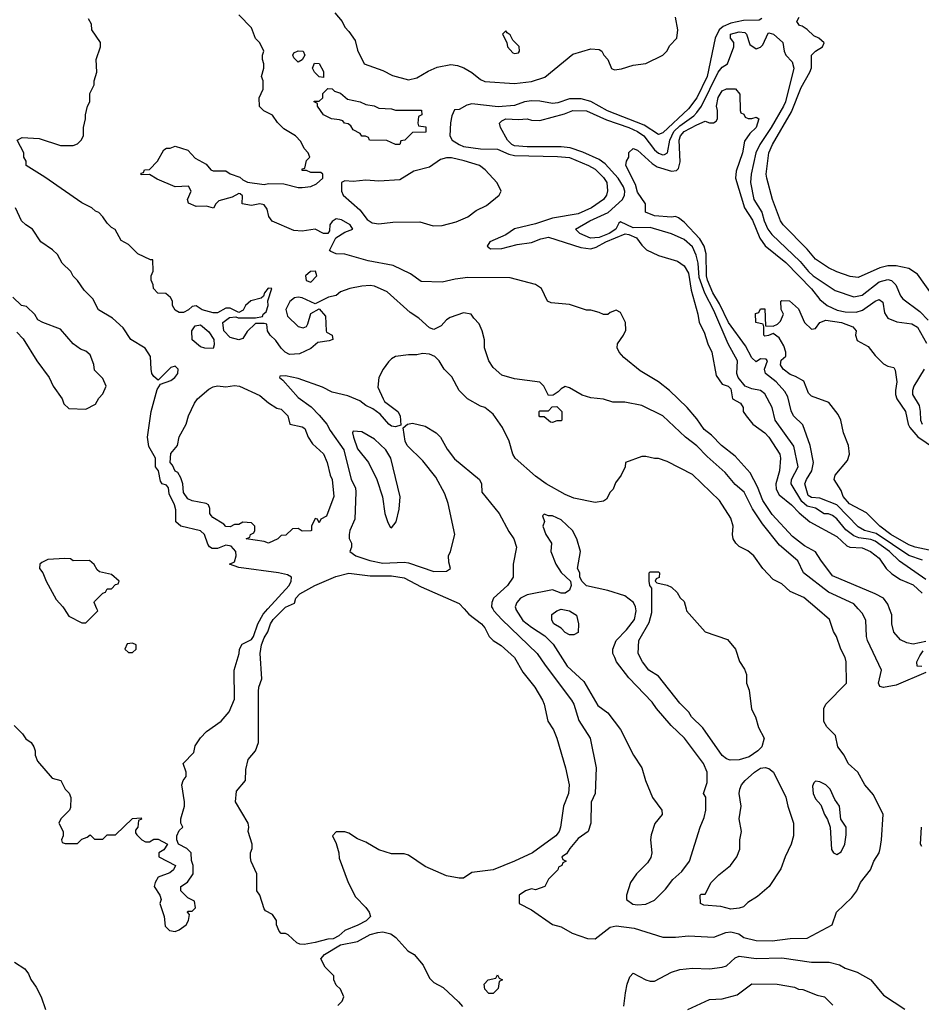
# Model space of a CAD drawing. Header units: inches. Extents: x 1793402 to 1900366, y 320852 to 470679.
# Tile 506 of 604: x 1864298 to 1868548, y 398135 to 402778. Entities that reach past the tile are written whole.
import ezdxf

# ---------------------------------------------------------------- set-up
doc = ezdxf.new("R2010")
doc.units = ezdxf.units.IN
doc.header["$MEASUREMENT"] = 0
doc.layers.add('B8369', color=7, linetype='Continuous')
doc.layers.add('B8460', color=7, linetype='Continuous')

msp = doc.modelspace()

# ---------------------------------------------------------------- linework, layer by layer
at = {"layer": 'B8369', "color": 4}
for points, elevation in [([(1864271.3, 399450), (1864311.3, 399410), (1864327.1, 399387.1), (1864351.3, 399370), (1864364.7, 399350), (1864371, 399330), (1864371, 399310), (1864381.4, 399281.4), (1864450, 399202), (1864491.1, 399191.1), (1864512, 399150), (1864530.9, 399130.9), (1864538, 399110), (1864536.9, 399063.1), (1864532, 399050), (1864492, 399010), (1864482, 398990), (1864502, 398950), (1864502, 398930), (1864494, 398910), (1864498, 398898), (1864512.7, 398892.7), (1864570, 398894), (1864590, 398914), (1864616.4, 398923.6), (1864630, 398934), (1864650, 398914), (1864690, 398914), (1864710, 398934), (1864750, 398934), (1864830, 399012), (1864870, 399014), (1864872, 399008), (1864858, 399002), (1864854, 398970), (1864843.6, 398956.4), (1864843.6, 398943.6), (1864850, 398934), (1864874, 398910), (1864890, 398902), (1864910, 398902), (1864930, 398914), (1864950, 398914), (1864994, 398890), (1864976.9, 398863.1), (1864954, 398850), (1864954, 398830), (1865032, 398790), (1865022, 398770), (1865005.4, 398754.6), (1864950, 398735.3), (1864936, 398710), (1864931.3, 398690), (1864958, 398650), (1864964.7, 398630), (1864958, 398610), (1864978, 398550), (1864983.6, 398503.6), (1865003.6, 398483.6), (1865030, 398478), (1865050, 398486), (1865082, 398510), (1865094, 398530), (1865098, 398558), (1865088, 398570), (1865090, 398574), (1865110, 398574), (1865126, 398590), (1865122, 398622), (1865090, 398638), (1865058, 398670), (1865058, 398690), (1865088.4, 398711.6), (1865115.3, 398750), (1865115.3, 398790), (1865107.3, 398812.7), (1865106, 398850), (1865086, 398870), (1865046, 398890), (1865038, 398910), (1865038, 398930), (1865050, 398954), (1865066, 398970), (1865058, 398990), (1865058, 399010), (1865074, 399070), (1865074, 399090), (1865062, 399170), (1865068, 399190), (1865082, 399210), (1865082, 399230), (1865068.7, 399270), (1865118, 399322), (1865125.6, 399354.4), (1865150, 399391.3), (1865178, 399422), (1865248, 399470), (1865285.6, 399514.4), (1865310, 399574), (1865309.5, 399710), (1865332.3, 399790), (1865333.2, 399810), (1865347.2, 399832.8), (1865390, 399855.5), (1865399.7, 399870), (1865419.7, 399930), (1865445.4, 399974.6), (1865468.2, 400000)], 252), ([(1864507.4, 400000), (1864530, 399964.7), (1864590, 399934), (1864610, 399934), (1864666, 399990), (1864661.5, 400000)], 256), ([(1866392.8, 400000), (1866415.3, 399975.3), (1866474.8, 399930), (1866490.8, 399910), (1866510.8, 399870), (1866530, 399850.8), (1866566.9, 399826.9), (1866630.3, 399770.3), (1866670, 399701), (1866726.8, 399630), (1866762.8, 399570), (1866770.8, 399550), (1866787.3, 399470), (1866814.8, 399430), (1866830.5, 399390.5), (1866870.4, 399250.4), (1866888, 399170), (1866884.9, 399130), (1866860.7, 399070), (1866847.3, 398970), (1866840.7, 398950), (1866826, 398930), (1866714.8, 398850), (1866630, 398809.7), (1866530, 398769.7), (1866430, 398757.2), (1866389.3, 398729.3), (1866369.3, 398729.3), (1866310, 398741.2), (1866210, 398785.2), (1866130, 398839), (1866110, 398844), (1866050, 398845.2), (1865990, 398864), (1865930, 398899), (1865890, 398915.3), (1865850, 398942), (1865830, 398948.7), (1865790, 398948), (1865772, 398930), (1865790, 398894), (1865802.8, 398850), (1865804.5, 398824.5), (1865846.8, 398710), (1865881.4, 398641.4), (1865930, 398591.3), (1865944.7, 398570), (1865951, 398550), (1865930.5, 398529.5), (1865892.3, 398507.7), (1865830, 398482.7), (1865801.6, 398458.4), (1865775.5, 398444.5), (1865750, 398442.9), (1865690, 398426.6), (1865638, 398418), (1865619, 398419), (1865604.7, 398424.7), (1865563.1, 398463.1), (1865550, 398468.7), (1865530, 398468.7), (1865520.2, 398480.2), (1865508, 398510), (1865508, 398530), (1865490, 398558), (1865456.4, 398576.4), (1865450, 398586), (1865429.1, 398649.1), (1865415.3, 398670), (1865415.3, 398750), (1865389.3, 398809.3), (1865386.3, 398826.3), (1865386, 398850), (1865394, 398870), (1865394, 398890), (1865374, 398950), (1865377.2, 398970), (1865374, 398990), (1865315.3, 399090), (1865320.4, 399139.6), (1865362, 399190), (1865363.1, 399243.1), (1865374, 399290), (1865409, 399330), (1865424, 399370), (1865424, 399610), (1865425.2, 399630), (1865439, 399670), (1865431.6, 399790), (1865437.4, 399830), (1865450, 399862.8), (1865467.9, 399892.1), (1865479.6, 399930), (1865492.3, 399950), (1865542.6, 400000)], 248), ([(1866527.7, 400000), (1866533.4, 399990), (1866570.4, 399950), (1866738, 399790), (1866774.6, 399734.6), (1866899.1, 399570), (1866910.5, 399550), (1866934.2, 399474.2), (1866987.3, 399390), (1867014.8, 399250), (1867011, 399130), (1866991.6, 399088.4), (1866991, 398990), (1866978, 398950), (1866930, 398917.2), (1866891, 398870), (1866876, 398844), (1866854, 398830), (1866858, 398818), (1866874, 398810), (1866858, 398802), (1866854, 398790), (1866838, 398782), (1866834, 398770), (1866790, 398726), (1866774, 398690), (1866730, 398675.3), (1866710, 398679), (1866682, 398670), (1866652, 398650), (1866652, 398610), (1866710, 398581), (1866810, 398511.3), (1866850, 398501), (1866902, 398470), (1866974.6, 398445.4), (1867010, 398444.7), (1867081.6, 398498.4), (1867110, 398504.9), (1867194.6, 398494.6), (1867330, 398451.3), (1867388.9, 398451.1), (1867450, 398458), (1867570, 398451.3), (1867626, 398474), (1867650, 398477.3), (1867688, 398468), (1867712, 398450), (1867770, 398436.3), (1867844.8, 398435.2), (1867930, 398444.9), (1868010, 398447.3), (1868128, 398510), (1868149, 398570), (1868221.5, 398638.5), (1868244, 398670), (1868262, 398710), (1868309, 398770), (1868325.2, 398810), (1868349, 398850), (1868354, 398870), (1868361.2, 398910), (1868368, 399030), (1868323.1, 399123.1), (1868282, 399170), (1868249.3, 399229.3), (1868204, 399270), (1868184, 399310), (1868154, 399350), (1868143.1, 399403.1), (1868103.1, 399443.1), (1868088.4, 399468.4), (1868088, 399530), (1868098, 399550), (1868195.3, 399650), (1868194, 399750), (1868189, 399770), (1868168.7, 399810), (1868148.7, 399870), (1868133.6, 399893.6), (1868115.3, 399950), (1868056.8, 400000)], 252), ([(1866636.1, 400000), (1866636.8, 399996.8), (1866670, 399945.5), (1866710, 399913.4), (1866773.2, 399873.2), (1866813, 399833), (1866879.1, 399730), (1866957.3, 399657.3), (1867023.7, 399543.7), (1867070.7, 399510), (1867130, 399430.8), (1867190.7, 399310), (1867230.6, 399250), (1867247.7, 399190), (1867280.7, 399110), (1867324.7, 399050), (1867326, 399030), (1867292.5, 398987.5), (1867274.4, 398934.4), (1867270.8, 398910), (1867277.3, 398850), (1867273, 398827), (1867257.5, 398802.5), (1867206, 398750), (1867178, 398710), (1867158, 398650), (1867158, 398630), (1867188.1, 398608.1), (1867210, 398604), (1867250, 398607.7), (1867290, 398626.8), (1867342.5, 398677.5), (1867377, 398723), (1867419.3, 398760.7), (1867456, 398810), (1867505.1, 398970), (1867524.7, 399015.3), (1867531.8, 399050), (1867532.5, 399112.5), (1867522, 399130), (1867539.5, 399180.5), (1867538, 399230), (1867520.9, 399270), (1867432.3, 399390), (1867369.7, 399449.7), (1867299.5, 399530), (1867279.4, 399559.4), (1867170, 399674.5), (1867111.8, 399750), (1867102.9, 399770), (1867094.5, 399790), (1867094.5, 399810), (1867109.6, 399850), (1867158.5, 399901.5), (1867195.6, 399950), (1867204, 399990), (1867202.7, 400000)], 256), ([(1867439.3, 400000), (1867442, 399990), (1867530, 399892), (1867635.3, 399855.3), (1867672, 399810), (1867691.1, 399751.1), (1867715.3, 399715.3), (1867724.7, 399690), (1867724.7, 399650), (1867736.9, 399616.9), (1867747.5, 399527.5), (1867766, 399490), (1867781.1, 399441.1), (1867806.8, 399390), (1867796.3, 399350), (1867778, 399330), (1867737.1, 399302.9), (1867690, 399287.8), (1867647, 399287), (1867630, 399293.2), (1867610, 399309), (1867518.9, 399438.9), (1867465.2, 399490), (1867452, 399512), (1867410, 399555.3), (1867310, 399682), (1867264, 399710), (1867234, 399750), (1867214, 399790), (1867217.2, 399850), (1867265.2, 399934.8), (1867278, 399982), (1867278, 400000)], 252), ([(1868570, 399699.3), (1868430, 399640.5), (1868370, 399629.6), (1868353.2, 399633.2), (1868346, 399650), (1868361.2, 399710), (1868295.1, 399850), (1868289.5, 399870), (1868287, 399947), (1868270, 399979), (1868251.2, 400000)], 248), ([(1868570, 399845.2), (1868510, 399833.2), (1868480.2, 399840.2), (1868450, 399854), (1868419, 399890), (1868409.3, 399929.3), (1868408.9, 399971.1), (1868398.2, 400000)], 244), ([(1868550, 399728.7), (1868529, 399730), (1868526.6, 399750), (1868541.3, 399778.7), (1868557.6, 399802.4)], 244), ([(1868550, 398879), (1868544.5, 398890), (1868549.7, 398970)], 248), ([(1865798, 398130), (1865818, 398150), (1865826, 398170), (1865810, 398206), (1865790, 398226), (1865778, 398250), (1865778, 398270), (1865738, 398310), (1865718, 398350), (1865735.3, 398370), (1865810, 398416), (1865890, 398430.6), (1865950, 398463.8), (1865985.8, 398474.2), (1866010, 398477.1), (1866047.5, 398467.5), (1866071, 398450), (1866128.1, 398388.1), (1866158, 398370), (1866199.8, 398319.8), (1866230, 398258), (1866250, 398238), (1866294, 398214), (1866366.4, 398146.4), (1866385.4, 398125.4)], 248), ([(1867146.3, 398126.3), (1867153.2, 398190), (1867161.2, 398230), (1867174.6, 398265.4), (1867190, 398282), (1867250, 398251.3), (1867270, 398244.7), (1867290, 398244.7), (1867370, 398286), (1867410, 398298.8), (1867470, 398304.9), (1867550, 398302), (1867610, 398310.6), (1867630, 398317.3), (1867670, 398354), (1867690, 398362), (1867769.5, 398350.5), (1867890, 398354.4), (1868030, 398334), (1868113.7, 398333.7), (1868162, 398322), (1868190, 398306), (1868246.4, 398286.4), (1868310, 398251.3), (1868370, 398178), (1868470, 398112)], 248), ([(1864273.2, 398333.2), (1864322, 398302), (1864339.1, 398279.1), (1864350, 398252), (1864375.5, 398215.5), (1864398.8, 398170), (1864418.8, 398110)], 248), ([(1867448, 398110), (1867550, 398158), (1867610, 398161), (1867680.2, 398179.8), (1867750, 398231), (1867869.1, 398230.9), (1867950, 398216), (1867970, 398206), (1867990, 398204.7), (1868058, 398178), (1868092, 398170), (1868130.9, 398130.9)], 244)]:
    msp.add_lwpolyline(points, dxfattribs=dict(at, elevation=elevation))
for points, elevation in [([(1866890, 399878), (1866870, 399888.7), (1866850, 399908.7), (1866815.3, 399930), (1866806, 399946), (1866806.6, 399973.4), (1866830, 399991.3), (1866850, 399998), (1866890, 399991), (1866915.3, 399975.3), (1866922, 399970), (1866932, 399930), (1866930, 399888), (1866910, 399878)], 256), ([(1864830, 399838), (1864804.7, 399835.3), (1864794, 399810), (1864810, 399794), (1864830, 399794), (1864846, 399810), (1864846, 399830)], 256), ([(1867650, 398584), (1867603.6, 398596.4), (1867523.1, 398603.1), (1867508, 398610), (1867506, 398650), (1867510, 398654), (1867530, 398654), (1867558, 398710), (1867593.6, 398746.4), (1867648.7, 398790), (1867679, 398830), (1867692.9, 398867.1), (1867693.2, 398910), (1867701.2, 398950), (1867689, 399010), (1867699.3, 399070), (1867689.3, 399130), (1867692.7, 399150), (1867700.9, 399170), (1867718, 399190), (1867762, 399230), (1867790, 399248), (1867812.3, 399252.3), (1867830, 399246.8), (1867850.8, 399230), (1867910, 399112), (1867918.8, 399070), (1867946, 398990), (1867946, 398930), (1867934.8, 398890), (1867906, 398830), (1867886.4, 398773.6), (1867831.3, 398690), (1867776.8, 398643.2), (1867730, 398615.3), (1867710, 398595.3), (1867690, 398589.3)], 252), ([(1868050, 399188), (1868041, 399179), (1868036, 399164), (1868038.8, 399130), (1868050, 399104.7), (1868075.3, 399075.3), (1868091.3, 399030), (1868106.4, 399006.4), (1868118, 398970), (1868125.4, 398865.4), (1868134, 398850), (1868150, 398842), (1868170, 398854), (1868188, 398890), (1868194.6, 398934.6), (1868194, 398970), (1868168.4, 399008.4), (1868162, 399070), (1868140.2, 399100.2), (1868119, 399150), (1868098, 399170), (1868070, 399184)], 256), ([(1866510, 398186), (1866490, 398206), (1866488, 398230), (1866506, 398250), (1866542, 398258), (1866550, 398274), (1866558, 398258), (1866574, 398250), (1866558, 398242), (1866554, 398210), (1866530, 398186)], 248)]:
    msp.add_lwpolyline(points, close=True, dxfattribs=dict(at, elevation=elevation))
at = {"layer": 'B8460', "color": 4}
for points, elevation in [([(1868398.2, 400000), (1868390, 400022), (1868369.5, 400049.5), (1868331.3, 400071.3), (1868130, 400156), (1868074, 400230), (1868050, 400269.4), (1867997, 400297), (1867940.3, 400340.3), (1867844.9, 400444.9), (1867801.2, 400510), (1867775.4, 400575.4), (1867742, 400642), (1867670, 400719.3), (1867606, 400770), (1867559.1, 400819.1), (1867525.2, 400845.2), (1867490, 400896), (1867443.7, 400950), (1867361.2, 401030), (1867309.6, 401069.6), (1867222.7, 401122.7), (1867145.4, 401185.4), (1867124, 401210), (1867114, 401230), (1867115.3, 401250), (1867144, 401290), (1867154.6, 401314.6), (1867154, 401350), (1867130, 401398), (1867110, 401408.7), (1867082, 401398), (1867070, 401388), (1867050, 401388), (1867030, 401398), (1866990, 401408.7), (1866970, 401408.7), (1866890, 401435.3), (1866803.1, 401443.1), (1866786, 401450), (1866758, 401510), (1866730, 401528.7), (1866610, 401561.2), (1866410, 401562), (1866350, 401554.5), (1866290, 401539.5), (1866190, 401544), (1866139.3, 401579.3), (1866059.1, 401619.1), (1865940.1, 401640.1), (1865830, 401672.3), (1865790, 401674), (1865764.7, 401684.7), (1865758, 401690), (1865788.7, 401750), (1865830, 401775.5), (1865868, 401790), (1865855.3, 401810), (1865814.7, 401834.7), (1865790, 401838.4), (1865770, 401826), (1865760.4, 401810), (1865758, 401782), (1865750, 401769), (1865730, 401769.3), (1865690, 401789.4), (1865630, 401780.9), (1865590, 401784.5), (1865488.2, 401828.2), (1865472, 401850), (1865465.1, 401885.1), (1865450, 401905.2), (1865430, 401909.2), (1865390, 401901.2), (1865346, 401910), (1865347.3, 401947.3), (1865336.4, 401956.4), (1865330, 401958), (1865298.8, 401941.2), (1865236.9, 401923.1), (1865222, 401910), (1865211.1, 401888.9), (1865178.6, 401898.6), (1865130, 401897), (1865092.9, 401912.9), (1865089.3, 401930), (1865106, 401970), (1865093, 401993), (1865030, 401989.2), (1864945.6, 402025.6), (1864910, 402048), (1864870, 402046), (1864870, 402054), (1864882, 402058), (1864886, 402070), (1864910, 402072), (1864948, 402110), (1864976.4, 402163.6), (1864990, 402172), (1865007.3, 402172.7), (1865030, 402182), (1865090, 402162.8), (1865124.7, 402124.7), (1865176.7, 402096.7), (1865198, 402070), (1865210, 402064.9), (1865270, 402064.7), (1865290, 402051.3), (1865335.3, 402035.3), (1865350, 402022), (1865371.6, 402011.6), (1865450, 402001), (1865470, 402006), (1865543.6, 402003.6), (1865610, 401986), (1865630, 401986), (1865670, 401992), (1865696.4, 402003.6), (1865726, 402030), (1865726, 402050), (1865718, 402058), (1865670, 402058), (1865650, 402066), (1865630, 402066), (1865630, 402074), (1865642, 402078), (1865650, 402114), (1865666, 402130), (1865658, 402150), (1865638, 402170), (1865623.1, 402203.1), (1865598, 402230), (1865543.1, 402263.1), (1865513.6, 402293.6), (1865490, 402328), (1865448.4, 402348.4), (1865428.4, 402368.4), (1865426, 402410), (1865446, 402450), (1865446, 402490), (1865438, 402510), (1865448.7, 402550), (1865448.7, 402570), (1865442, 402590), (1865442, 402610), (1865448.7, 402630), (1865430, 402668.7), (1865409.3, 402689.3), (1865390, 402739), (1865330, 402800.9)], 244), ([(1865782.8, 402810), (1865818, 402770), (1865830, 402742), (1865850, 402722), (1865879.8, 402679.8), (1865890, 402634), (1865922, 402570), (1866010, 402538), (1866055.3, 402515.3), (1866130, 402494.8), (1866170, 402504.4), (1866224.1, 402535.9), (1866266.1, 402553.9), (1866330, 402566.5), (1866361.8, 402561.8), (1866391, 402551), (1866428.5, 402528.5), (1866470, 402495.3), (1866490, 402487), (1866630, 402477.6), (1866710, 402487.2), (1866773.6, 402506.4), (1866904.7, 402615.3), (1866990, 402641), (1867030, 402638), (1867042, 402630), (1867052, 402610), (1867070.9, 402590.9), (1867087.5, 402547.5), (1867101.4, 402541.4), (1867134.2, 402545.8), (1867190, 402564), (1867250, 402570.7), (1867330, 402611), (1867349, 402630), (1867363.2, 402656.8), (1867395.3, 402690), (1867401.2, 402730), (1867389, 402790)], 244), ([(1868251.2, 400000), (1868230, 400023.7), (1868110, 400078.4), (1867993.2, 400170), (1867965.6, 400225.6), (1867880.5, 400300.5), (1867800.2, 400400.2), (1867751.8, 400471.8), (1867713.2, 400550), (1867670, 400586), (1867623.3, 400643.3), (1867538.7, 400718.7), (1867490, 400769.2), (1867437.2, 400810), (1867329.5, 400909.5), (1867230, 400959), (1867150, 400974), (1867094.6, 400974.6), (1867050, 400988.7), (1866990, 400995.3), (1866950, 401008), (1866890, 401042), (1866870, 401048), (1866850, 401038), (1866836.9, 401023.1), (1866812.7, 401007.3), (1866790, 401006), (1866768, 401050), (1866750, 401068), (1866630, 401084), (1866570, 401102), (1866530, 401138), (1866509.3, 401169.3), (1866488.7, 401230), (1866488.4, 401268.4), (1866478, 401310), (1866463.1, 401343.1), (1866438, 401370), (1866426, 401390), (1866390, 401395.3), (1866327.1, 401372.9), (1866310, 401362), (1866285.2, 401334.8), (1866250, 401317.2), (1866230, 401325.2), (1866179, 401370), (1866138, 401398), (1866030, 401494), (1865970, 401521.2), (1865950, 401524), (1865910, 401522), (1865854, 401510), (1865810, 401495.3), (1865790, 401478), (1865754, 401470), (1865690, 401438), (1865630, 401466), (1865610, 401469.3), (1865593.7, 401466.3), (1865570.5, 401449.5), (1865551.6, 401411.6), (1865560.7, 401380.7), (1865610, 401331.3), (1865634.6, 401325.4), (1865649, 401331), (1865656.5, 401343.5), (1865670, 401392), (1865710, 401414), (1865739.6, 401379.6), (1865742, 401310), (1865744.7, 401304.7), (1865771.1, 401291.1), (1865774, 401270), (1865756.9, 401263.1), (1865703.6, 401256.4), (1865670, 401228), (1865616.9, 401203.1), (1865570, 401199), (1865548.7, 401210), (1865530, 401228.7), (1865505.2, 401265.2), (1865478, 401290), (1865466, 401310), (1865462, 401342), (1865450, 401346), (1865410, 401346), (1865370, 401308), (1865350, 401275.3), (1865330.9, 401269.1), (1865290, 401279.5), (1865259.5, 401310), (1865256, 401350), (1865287, 401373), (1865316.9, 401376.9), (1865327.3, 401372.7), (1865410, 401372), (1865442, 401378), (1865446, 401390), (1865459, 401401), (1865468.7, 401430), (1865468, 401452), (1865486, 401510), (1865468.3, 401511.7), (1865452, 401490), (1865446.4, 401473.6), (1865435.3, 401464.7), (1865387.1, 401452.9), (1865362.8, 401430), (1865351.3, 401408.7), (1865330, 401398), (1865290, 401418), (1865270, 401418), (1865230, 401396), (1865210, 401395.1), (1865158, 401410), (1865130, 401428), (1865110, 401426), (1865094, 401410), (1865070, 401398), (1865050, 401398), (1865030, 401408), (1865018, 401430), (1865018, 401450), (1865008.4, 401468.4), (1864987.3, 401487.3), (1864949.1, 401489.1), (1864928, 401510), (1864927.3, 401527.3), (1864918, 401550), (1864918, 401570), (1864927.3, 401592.7), (1864926, 401646), (1864914, 401646), (1864854.6, 401674.6), (1864810, 401718), (1864776.4, 401736.4), (1864748.4, 401788.4), (1864730, 401798), (1864710, 401818), (1864690, 401848), (1864670, 401868), (1864654.6, 401874.6), (1864638, 401890), (1864590, 401914), (1864415.5, 402035.5), (1864328, 402090), (1864328, 402110), (1864317.2, 402130), (1864317.2, 402150), (1864286, 402210), (1864310, 402222), (1864390, 402218), (1864490, 402184.7), (1864550, 402184.7), (1864570, 402192), (1864588, 402210), (1864598, 402230), (1864598, 402270), (1864608, 402310), (1864608, 402330), (1864618, 402370), (1864628, 402390), (1864628, 402430), (1864648, 402470), (1864648, 402490), (1864662, 402530), (1864658, 402590), (1864678, 402650), (1864678, 402670), (1864638, 402730), (1864636.4, 402756.4), (1864622, 402782)], 248), ([(1867796.6, 402783.4), (1867783.7, 402776.3), (1867710, 402774), (1867650, 402761.8), (1867613.7, 402746.3), (1867595.1, 402730), (1867576.8, 402690), (1867539.3, 402510), (1867489.8, 402410), (1867450, 402357.4), (1867330, 402243.8), (1867310, 402236.4), (1867241.3, 402281.3), (1867068.7, 402348.7), (1866990, 402392.6), (1866944.6, 402404.6), (1866890, 402404.2), (1866834.3, 402385.7), (1866810, 402383.2), (1866750, 402394.2), (1866710, 402395.5), (1866677.2, 402390), (1866630, 402373.8), (1866553.2, 402366.8), (1866430, 402380.5), (1866405.2, 402374.8), (1866370, 402354), (1866347.3, 402352.7), (1866335.3, 402324.7), (1866328.7, 402291.3), (1866325.2, 402230), (1866337, 402210), (1866370, 402188.7), (1866390, 402180.3), (1866470, 402169), (1866550, 402167.7), (1866603.7, 402143.7), (1866630, 402137.1), (1866832.7, 402132.7), (1866890, 402127.3), (1866979.3, 402090), (1867010, 402072.8), (1867050, 402034), (1867065.1, 402010), (1867069.5, 401970.5), (1867063.7, 401950), (1867049.3, 401930), (1866992.7, 401890), (1866930, 401861.7), (1866810, 401841.5), (1866730, 401814.6), (1866630, 401791.6), (1866590, 401763.8), (1866514, 401730), (1866501.2, 401710), (1866518, 401698), (1866570, 401698.9), (1866642.6, 401717.4), (1866710, 401726.6), (1866754.9, 401745.1), (1866790, 401751.7), (1866943.6, 401703.6), (1866990, 401698), (1867015.2, 401704.8), (1867060.5, 401730), (1867152.2, 401767.8), (1867170, 401765.4), (1867206, 401750), (1867230, 401714), (1867252.5, 401692.5), (1867310, 401665.2), (1867398.9, 401638.9), (1867430, 401617.2), (1867450, 401582), (1867463.3, 401503.3), (1867495.1, 401390), (1867500.9, 401350), (1867524.1, 401304.1), (1867541.2, 401250), (1867561.2, 401210), (1867580.9, 401100.9), (1867610, 401059), (1867638, 401050), (1867650, 401038), (1867658, 400990), (1867695.3, 400970), (1867708, 400950), (1867708.7, 400930), (1867722, 400910), (1867754, 400870), (1867810, 400829.4), (1867829.4, 400810), (1867882, 400730), (1867885.1, 400710), (1867879.7, 400650), (1867863.1, 400590), (1867864.2, 400564.2), (1867877.6, 400537.6), (1867937, 400490), (1867971.9, 400451.9), (1868022.7, 400410), (1868150, 400341.1), (1868196.9, 400296.9), (1868211.1, 400291.1), (1868270, 400288.3), (1868309.3, 400270), (1868350, 400238.4), (1868382.4, 400190), (1868410, 400164.7), (1868450, 400138.7), (1868510, 400113.6), (1868553.1, 400073.1)], 236), ([(1868607.3, 401470), (1868530, 401578), (1868490, 401604.7), (1868430, 401617.3), (1868390, 401618), (1868352.8, 401607.2), (1868250, 401562), (1868212.5, 401567.5), (1868150, 401588.4), (1868110, 401608.2), (1868050, 401648.2), (1868010, 401695.5), (1867897.3, 401810), (1867884.9, 401830), (1867846, 401930), (1867819.5, 402030), (1867817.6, 402050), (1867828.8, 402150), (1867847.4, 402190), (1867936.1, 402343.9), (1867982.6, 402457.4), (1868022.4, 402530), (1868030.8, 402550.8), (1868031.3, 402610), (1868050, 402628.7), (1868082, 402650), (1868091, 402669), (1868064.7, 402690), (1868041.6, 402701.6), (1868010, 402731.3), (1867987.1, 402747.1), (1867974, 402750), (1867962, 402770), (1867972, 402790)], 236), ([(1868570, 400138), (1868444.7, 400224.7), (1868398, 400270), (1868330, 400318.8), (1868310, 400326.8), (1868254, 400334), (1868230, 400344.4), (1868192.7, 400372.7), (1868150, 400424.5), (1868130, 400439.5), (1868110, 400447.3), (1868090, 400448), (1868050, 400474.3), (1868010, 400483.5), (1867985.3, 400505.3), (1867934.5, 400590), (1867935.6, 400610), (1867967, 400670), (1867946.6, 400766.6), (1867859.5, 400890), (1867844.5, 400950), (1867810, 401014), (1867789.4, 401029.4), (1867750, 401037.6), (1867718, 401050), (1867685.1, 401090), (1867678.7, 401110), (1867681.6, 401170), (1867637.4, 401250), (1867570, 401406.6), (1867527.6, 401487.6), (1867501.6, 401561.6), (1867496.4, 401630), (1867487.3, 401667.3), (1867470, 401707), (1867430, 401741.6), (1867370, 401767.6), (1867270, 401797.3), (1867190, 401795.9), (1867130, 401825.2), (1867122, 401818), (1867108.7, 401790), (1867076.4, 401770), (1867030, 401751.1), (1866988.4, 401748.4), (1866938, 401770), (1866918, 401790), (1866985.2, 401830), (1867071.2, 401868.8), (1867139.6, 401930), (1867149.6, 401950), (1867151.1, 401970), (1867144.7, 401990), (1867119.7, 402030), (1867057.5, 402097.5), (1867030, 402118.3), (1866952.7, 402152.7), (1866892.9, 402172.9), (1866850, 402178.9), (1866690, 402178.3), (1866630, 402183.6), (1866617.2, 402190), (1866597.2, 402210), (1866564, 402270), (1866559, 402290), (1866570, 402301), (1866590, 402310.4), (1866650, 402307.3), (1866690, 402310.8), (1866710, 402304), (1866750, 402302), (1866865.8, 402334.2), (1866906, 402350), (1866970, 402347.7), (1867064.9, 402304.9), (1867170, 402270.2), (1867210.5, 402250), (1867239.5, 402230), (1867290, 402164.9), (1867310, 402148.5), (1867330, 402140.4), (1867337.7, 402142.3), (1867351.5, 402150), (1867362.8, 402210), (1867381.2, 402250), (1867410, 402277.8), (1867475.7, 402324.3), (1867490, 402340.3), (1867512, 402370), (1867590, 402530.5), (1867610, 402553.4), (1867635.3, 402570), (1867665.2, 402650), (1867664, 402670), (1867649.2, 402690), (1867649.3, 402710), (1867690, 402720.3), (1867716.9, 402716.9), (1867724.9, 402710), (1867740.3, 402660.3), (1867770, 402640.5), (1867790, 402648), (1867800.5, 402659.5), (1867826, 402714), (1867830, 402716.5), (1867850.7, 402710), (1867894.8, 402670), (1867902, 402630), (1867910, 402611.3), (1867939.5, 402579.5), (1867948, 402550), (1867907.6, 402390), (1867899, 402370), (1867840.9, 402270), (1867787, 402190), (1867768.8, 402150), (1867746.7, 402050), (1867742.4, 402010), (1867759.5, 401930), (1867795.8, 401870), (1867807.2, 401830), (1867825.3, 401790), (1867844.3, 401764.3), (1867977.4, 401637.4), (1868015.8, 401590), (1868038, 401570), (1868141.4, 401501.4), (1868230, 401470.5), (1868270, 401479.5), (1868350, 401541.7), (1868390, 401553.4), (1868407.6, 401547.6), (1868427.8, 401527.8), (1868450, 401476), (1868461.1, 401461.1), (1868541.2, 401401.2), (1868580.5, 401360.5)], 232), ([(1868553.2, 400230), (1868490, 400252.1), (1868334.7, 400354.7), (1868281.2, 400370), (1868250, 400386.6), (1868150, 400490.9), (1868070, 400522), (1868030, 400524.4), (1868014.8, 400534.8), (1867998.9, 400590), (1868006.3, 400610), (1868032.8, 400650), (1868040.5, 400690), (1868023.6, 400770), (1867990, 400868), (1867946, 400910), (1867934.2, 400934.2), (1867919.4, 400999.4), (1867905.1, 401025.1), (1867863.6, 401070), (1867814, 401110), (1867809.3, 401130), (1867822.7, 401170), (1867817.6, 401177.6), (1867790, 401178.7), (1867770, 401165.2), (1867750, 401182.7), (1867719.5, 401239.5), (1867639.2, 401350), (1867597.4, 401437.4), (1867565.6, 401490), (1867540.8, 401550), (1867535.1, 401570), (1867534.1, 401674.1), (1867524.4, 401710), (1867504, 401744), (1867430, 401822.7), (1867403.2, 401843.2), (1867390, 401849.2), (1867370, 401846.6), (1867290, 401852.7), (1867248, 401870), (1867248.7, 401910), (1867210, 401964), (1867200.5, 402000.5), (1867155.3, 402090), (1867158, 402110), (1867168.7, 402130), (1867169, 402151), (1867190, 402170.8), (1867210, 402162.8), (1867279.5, 402099.5), (1867303.4, 402083.4), (1867370, 402063), (1867393.8, 402066.2), (1867404.1, 402075.9), (1867412, 402108), (1867406.9, 402210), (1867413.6, 402230), (1867430, 402250.2), (1867490, 402282.6), (1867530, 402298.8), (1867550, 402291.3), (1867568.4, 402291.6), (1867580.4, 402299.6), (1867588, 402310), (1867588, 402350), (1867582, 402370), (1867590, 402411.3), (1867610, 402442), (1867630, 402452), (1867671.6, 402451.6), (1867692.7, 402427.3), (1867694, 402350), (1867698, 402338), (1867712, 402332), (1867718, 402318), (1867732.7, 402312.7), (1867750, 402312), (1867770, 402318), (1867782, 402310), (1867770.5, 402270), (1867739.3, 402240.7), (1867714.4, 402205.6), (1867705.5, 402150), (1867675.6, 402064.4), (1867672.2, 402030), (1867714.6, 401890), (1867752.8, 401832.8), (1867787, 401747), (1867811.4, 401711.4), (1867910, 401632.2), (1868030, 401508.4), (1868070, 401458.4), (1868104.9, 401430), (1868151.4, 401408.6), (1868190, 401400.9), (1868241.7, 401398.3), (1868271.1, 401408.9), (1868330, 401450.5), (1868350, 401458.8), (1868366.4, 401446.4), (1868375.2, 401395.2), (1868391, 401370), (1868432.7, 401352.7), (1868504.1, 401344.1), (1868530, 401327.3), (1868572.8, 401252.8)], 228), ([(1865468.2, 400000), (1865567.3, 400110), (1865578, 400130), (1865579, 400150), (1865559.6, 400159.6), (1865518, 400170), (1865330, 400195.1), (1865286, 400210), (1865310, 400221), (1865318.9, 400250), (1865316, 400270), (1865294.8, 400294.8), (1865270, 400299.8), (1865230, 400283.7), (1865204.5, 400284.5), (1865192.1, 400292.1), (1865184.5, 400304.5), (1865169.4, 400350), (1865150, 400367), (1865058, 400390), (1865034, 400410), (1865033.4, 400466.6), (1865028.2, 400490), (1865001.6, 400541.6), (1864999.5, 400570), (1864990, 400582.7), (1864969.5, 400589.5), (1864961.6, 400601.6), (1864951.6, 400650), (1864937.6, 400670), (1864937.6, 400710), (1864905.9, 400765.9), (1864900.4, 400810), (1864917.6, 400930), (1864946, 401034), (1864961.2, 401058.8), (1865010, 401076.3), (1865029.2, 401090), (1865042.7, 401110), (1865044, 401130), (1865030, 401144), (1865010, 401138), (1864950, 401078), (1864930, 401095.3), (1864921.2, 401110), (1864917.2, 401130), (1864914, 401190), (1864889.4, 401229.4), (1864822, 401270), (1864784.7, 401324.7), (1864735.3, 401370), (1864668.7, 401410), (1864642, 401462), (1864602, 401502), (1864570, 401548), (1864550, 401568), (1864538, 401590), (1864498, 401630), (1864475.3, 401670), (1864452.5, 401692.5), (1864398, 401730), (1864358, 401790), (1864326, 401810), (1864306, 401830), (1864278, 401890)], 252), ([(1864284.5, 401304.5), (1864313.7, 401273.7), (1864378.8, 401170), (1864436, 401090), (1864456, 401050), (1864498, 400990), (1864506.4, 400966.4), (1864530, 400944.7), (1864610, 400942), (1864654.6, 400965.4), (1864670, 400994), (1864690, 401014), (1864706, 401050), (1864690, 401086), (1864650, 401126), (1864647.3, 401152.7), (1864630, 401198), (1864610, 401215.3), (1864584.7, 401224.7), (1864549.3, 401249.3), (1864490, 401319), (1864406, 401350), (1864383.1, 401363.1), (1864368.4, 401388.4), (1864330, 401426), (1864306, 401430), (1864266, 401470)], 256), ([(1868630, 400266.6), (1868519, 400290), (1868490, 400301.7), (1868404.2, 400350), (1868352.3, 400390), (1868290, 400452.7), (1868210, 400494.5), (1868179.5, 400530), (1868170, 400558), (1868138, 400610), (1868142, 400630), (1868200.1, 400699.9), (1868209.4, 400730), (1868204.5, 400770), (1868180.9, 400830), (1868169.5, 400890), (1868155.6, 400915.6), (1868112.5, 400972.5), (1868030, 401002.7), (1868017, 401017), (1867993.7, 401073.7), (1867955.8, 401095.8), (1867930, 401104.5), (1867897.2, 401130), (1867883.7, 401150), (1867888.3, 401171.7), (1867909.4, 401190.6), (1867909.5, 401210), (1867899.4, 401239.4), (1867877.5, 401277.5), (1867850, 401298), (1867828.4, 401288.4), (1867810, 401286), (1867806, 401290), (1867806, 401330), (1867802, 401342), (1867768, 401350), (1867767.3, 401392.7), (1867782, 401398), (1867790, 401414), (1867810, 401414), (1867814, 401334), (1867850, 401332), (1867870, 401342), (1867884, 401356), (1867898, 401390), (1867888, 401412), (1867886, 401450), (1867890, 401454), (1867927.3, 401452.7), (1867970, 401414), (1867998, 401350), (1868030, 401318), (1868050, 401322), (1868069.3, 401350.7), (1868098.6, 401361.4), (1868171.3, 401350), (1868224.7, 401330), (1868241, 401310), (1868238.8, 401290), (1868245.2, 401265.2), (1868297.5, 401237.5), (1868330, 401194.8), (1868370, 401154.8), (1868390, 401144.9), (1868418.5, 401138.5), (1868424.9, 401124.9), (1868432.7, 401070), (1868426, 401030), (1868426, 401010), (1868432.7, 400990), (1868474, 400930), (1868486.4, 400870), (1868494.7, 400854.7), (1868531.2, 400811.2), (1868610, 400757.7)], 224), ([(1868056.8, 400000), (1867993.8, 400053.8), (1867930, 400081.2), (1867890, 400117.2), (1867850, 400139), (1867801.2, 400190), (1867759, 400250), (1867730, 400273.2), (1867690, 400294), (1867674, 400310), (1867661.2, 400330), (1867658, 400350), (1867660.9, 400390), (1867650, 400428), (1867597.2, 400510), (1867470, 400633.2), (1867350, 400695.3), (1867310, 400708.7), (1867290, 400708.7), (1867250, 400718), (1867230, 400718), (1867154, 400690), (1867152, 400670), (1867134, 400630), (1867106.4, 400593.6), (1867096, 400564), (1867082, 400550), (1867063.6, 400516.4), (1867050, 400508), (1867010, 400502), (1866910, 400521.2), (1866870, 400539), (1866779, 400590), (1866730, 400626), (1866633.2, 400710), (1866622.7, 400730), (1866606, 400790), (1866574.2, 400854.2), (1866530, 400918), (1866490, 400948.7), (1866470, 400955.3), (1866408.7, 400990), (1866370, 401028.7), (1866334.5, 401094.5), (1866299, 401130), (1866275.3, 401170), (1866255.3, 401190), (1866230, 401200.9), (1866196.3, 401203.7), (1866170, 401197.2), (1866130, 401197.2), (1866070, 401189), (1866050, 401179), (1866035.9, 401164.1), (1866010.8, 401130), (1865990.8, 401090), (1865985.4, 401045.4), (1866010.8, 400990.8), (1866018, 400978), (1866081, 400930), (1866091.3, 400910), (1866094, 400866), (1866070, 400858), (1866050, 400862), (1866038, 400870), (1865997.2, 400917.2), (1865963.1, 400943.1), (1865930, 400958), (1865901.2, 400981.2), (1865844.5, 401004.5), (1865770, 401020.9), (1865725.8, 401045.8), (1865610, 401086.6), (1865550, 401099), (1865523.6, 401096.4), (1865522, 401090), (1865538.8, 401078.8), (1865610, 400996.3), (1865671.9, 400951.9), (1865710, 400913.4), (1865746.4, 400870), (1865761.5, 400841.5), (1865826.4, 400750), (1865861.1, 400610), (1865880.4, 400570), (1865883.1, 400550), (1865877.1, 400422.9), (1865854.8, 400370), (1865851, 400350), (1865851.3, 400331.3), (1865862, 400310), (1865862, 400290), (1865854, 400270), (1865882, 400250), (1865947.6, 400227.6), (1866010, 400216), (1866110, 400220.4), (1866130, 400217.1), (1866250, 400176.3), (1866310, 400178), (1866328, 400190), (1866320.2, 400220.2), (1866319, 400250), (1866329.3, 400270.7), (1866349.5, 400350), (1866316.9, 400496.9), (1866302, 400542), (1866260.1, 400620.1), (1866198.3, 400698.3), (1866123.7, 400770), (1866115.1, 400790), (1866106, 400854), (1866126, 400870), (1866150, 400876), (1866210, 400862), (1866261, 400830), (1866281, 400810), (1866313, 400753), (1866348, 400708), (1866466, 400610), (1866474.8, 400590), (1866476, 400550), (1866558.8, 400450), (1866603.9, 400363.9), (1866627.7, 400330), (1866639.1, 400290), (1866624, 400210), (1866624, 400150), (1866597.3, 400110), (1866530.8, 400050), (1866522.8, 400030), (1866522, 400010), (1866527.7, 400000)], 252), ([(1868561.6, 401130), (1868512.7, 401050), (1868506, 401030), (1868506, 401010), (1868538, 400958), (1868543.7, 400930), (1868544.2, 400890), (1868552.2, 400870)], 228), ([(1867202.7, 400000), (1867201.3, 400010), (1867191.6, 400030), (1867150, 400060.7), (1867070, 400086), (1866970, 400108.7), (1866948.9, 400128.9), (1866938, 400150), (1866938, 400170), (1866928, 400190), (1866942, 400270), (1866924, 400330), (1866904, 400370), (1866850, 400419), (1866810, 400439), (1866790, 400438), (1866770, 400446), (1866762, 400438), (1866771.6, 400411.6), (1866764.7, 400390), (1866778, 400350), (1866804.7, 400310), (1866802, 400270), (1866824.7, 400210), (1866850, 400172), (1866894, 400130), (1866898, 400110), (1866890, 400088), (1866870, 400074), (1866850, 400074), (1866810, 400089), (1866690, 400066.6), (1866658.8, 400050), (1866640.7, 400030), (1866634, 400010), (1866636.1, 400000)], 256), ([(1864661.5, 400000), (1864648, 400030), (1864650, 400034), (1864690, 400074), (1864702, 400078), (1864710, 400094), (1864730, 400094), (1864750, 400114), (1864762, 400118), (1864766, 400130), (1864730, 400162), (1864674.6, 400174.6), (1864663.1, 400183.1), (1864648.4, 400208.4), (1864627.3, 400227.3), (1864550, 400226), (1864536.4, 400236.4), (1864510, 400238), (1864430, 400233.2), (1864402, 400218), (1864392, 400210), (1864391.3, 400190), (1864406, 400170), (1864422.8, 400130), (1864470, 400044.7), (1864501, 400010), (1864507.4, 400000)], 256), ([(1865542.6, 400000), (1865550, 400007.3), (1865593.2, 400026.8), (1865599, 400050), (1865619, 400070), (1865688.7, 400110), (1865787.7, 400152.3), (1865850, 400168), (1865950, 400154.9), (1866050, 400155.8), (1866110, 400146), (1866190, 400104), (1866370, 400024.9), (1866392.8, 400000)], 248), ([(1867278, 400000), (1867278, 400098), (1867268, 400110), (1867266, 400130), (1867266, 400170), (1867270, 400174), (1867310, 400174), (1867314, 400170), (1867312.7, 400147.3), (1867298, 400142), (1867294, 400130), (1867302, 400122), (1867350, 400112), (1867370, 400102), (1867396.9, 400076.9), (1867411.6, 400051.6), (1867430, 400034), (1867439.3, 400000)], 252)]:
    msp.add_lwpolyline(points, dxfattribs=dict(at, elevation=elevation))
for points, elevation in [([(1866590, 402726), (1866574, 402710), (1866594, 402670), (1866598, 402650), (1866622, 402622), (1866630, 402618), (1866650, 402622), (1866654, 402630), (1866652, 402652), (1866622, 402682), (1866610, 402706), (1866595.3, 402715.3)], 248), ([(1865610, 402578), (1865590, 402598), (1865585.2, 402610), (1865590, 402622), (1865610, 402631.3), (1865634, 402630), (1865642, 402610), (1865630, 402588)], 236), ([(1865730, 402506), (1865710, 402508), (1865688, 402530), (1865678, 402550), (1865687.3, 402572.7), (1865710, 402572), (1865730, 402534)], 236), ([(1866070, 402351.3), (1866191.6, 402351.6), (1866194, 402330), (1866178, 402322), (1866174, 402290), (1866178, 402278), (1866212.7, 402272.7), (1866212.7, 402247.3), (1866150, 402246), (1866114, 402210), (1866094, 402206), (1866090, 402189.2), (1866070, 402188.7), (1866028.9, 402208.9), (1865946, 402210), (1865942, 402222), (1865928.4, 402228.4), (1865910, 402229), (1865902, 402242), (1865870, 402259), (1865858, 402278), (1865846.3, 402286.3), (1865828.7, 402290), (1865820.4, 402300.4), (1865805.6, 402305.6), (1865768, 402310), (1865730, 402329.4), (1865702, 402370), (1865702, 402382), (1865686, 402390), (1865686, 402394), (1865710, 402394), (1865726, 402410), (1865726, 402430), (1865750, 402454), (1865770, 402451.3), (1865781, 402441), (1865810, 402431), (1865843.5, 402403.5), (1865902, 402390), (1865930, 402378), (1865968.9, 402371.1), (1865990, 402361), (1866050, 402358)], 236), ([(1866310, 402126.9), (1866281.8, 402118.2), (1866230, 402082), (1866156.1, 402063.9), (1866090, 402022.7), (1865990, 402016), (1865930, 402021.2), (1865870, 402015.3), (1865830, 402018), (1865814, 402010), (1865814, 401970), (1865822, 401950), (1865901.4, 401881.4), (1865935.3, 401835.3), (1865959.8, 401819.8), (1865990, 401814.8), (1866056.5, 401823.5), (1866184.5, 401824.5), (1866246.4, 401806.4), (1866290, 401806.7), (1866354.9, 401825.1), (1866410, 401847.7), (1866450, 401878.8), (1866498, 401902), (1866558, 401950), (1866568, 401970), (1866548.9, 402008.9), (1866492.7, 402070), (1866466, 402090), (1866393, 402113), (1866333.5, 402126.5)], 244), ([(1865691.5, 401591.5), (1865669.1, 401590.9), (1865645.5, 401570), (1865648.1, 401548.1), (1865670, 401540.7), (1865698, 401570)], 248), ([(1865210, 401228), (1865171.1, 401228.9), (1865150, 401235.3), (1865110, 401268), (1865109.3, 401310), (1865125.2, 401334.8), (1865150, 401338.8), (1865190, 401306.8), (1865213.4, 401270), (1865214.8, 401245.2)], 248), ([(1865710, 400406), (1865702, 400422), (1865690, 400426), (1865674, 400390), (1865674, 400370), (1865670, 400368), (1865630, 400366), (1865610, 400378), (1865583.6, 400376.4), (1865552.7, 400347.3), (1865530, 400346), (1865514, 400330), (1865470, 400309), (1865450, 400318), (1865366, 400330), (1865382, 400338), (1865386, 400350), (1865402, 400358), (1865406, 400370), (1865406, 400390), (1865390, 400406), (1865350, 400408), (1865330, 400398), (1865310, 400398), (1865290, 400386), (1865270, 400388), (1865259.3, 400399.3), (1865208.7, 400430), (1865200.2, 400440.2), (1865194, 400450), (1865193.6, 400473.6), (1865188, 400490), (1865177.2, 400497.2), (1865110, 400509.3), (1865090, 400519), (1865070, 400548), (1865066, 400590), (1865057.2, 400617.2), (1865043.1, 400643.1), (1865030, 400649), (1865017.5, 400677.5), (1865006.6, 400690), (1865010, 400732), (1865042, 400770), (1865049.3, 400810.7), (1865082, 400870), (1865094, 400910), (1865122, 400970), (1865135.3, 400990), (1865190, 401036), (1865210, 401046.8), (1865230, 401050.8), (1865270, 401046.8), (1865310, 401053.4), (1865334, 401050), (1865430, 401006), (1865470.7, 400970.7), (1865510, 400946), (1865530, 400941), (1865561, 400910), (1865571.3, 400871.3), (1865630, 400858), (1865642, 400850), (1865658, 400810), (1865677.3, 400777.3), (1865730, 400731.3), (1865746.8, 400690), (1865761, 400630), (1865770.8, 400610), (1865778, 400530), (1865743.6, 400436.4), (1865718, 400422)], 248), ([(1866810, 400878), (1866800.4, 400880.4), (1866770, 400906), (1866750, 400906), (1866746, 400910), (1866746, 400930), (1866750, 400934), (1866790, 400934), (1866807.3, 400952.7), (1866830, 400954), (1866854, 400930), (1866854, 400890), (1866850, 400886), (1866830, 400886)], 248), ([(1865870, 400838), (1865866, 400830), (1865870.9, 400809.1), (1865890, 400754.8), (1865942, 400690), (1865980.7, 400610), (1866007.9, 400527.9), (1866018.8, 400450), (1866031.1, 400411.1), (1866044.7, 400384.7), (1866050, 400382), (1866072.7, 400410), (1866086.6, 400470), (1866091.9, 400528.1), (1866046.6, 400710), (1866023.7, 400750), (1865970, 400800.7), (1865910, 400835.1)], 256)]:
    msp.add_lwpolyline(points, close=True, dxfattribs=dict(at, elevation=elevation))

doc.saveas('drawing.dxf')
